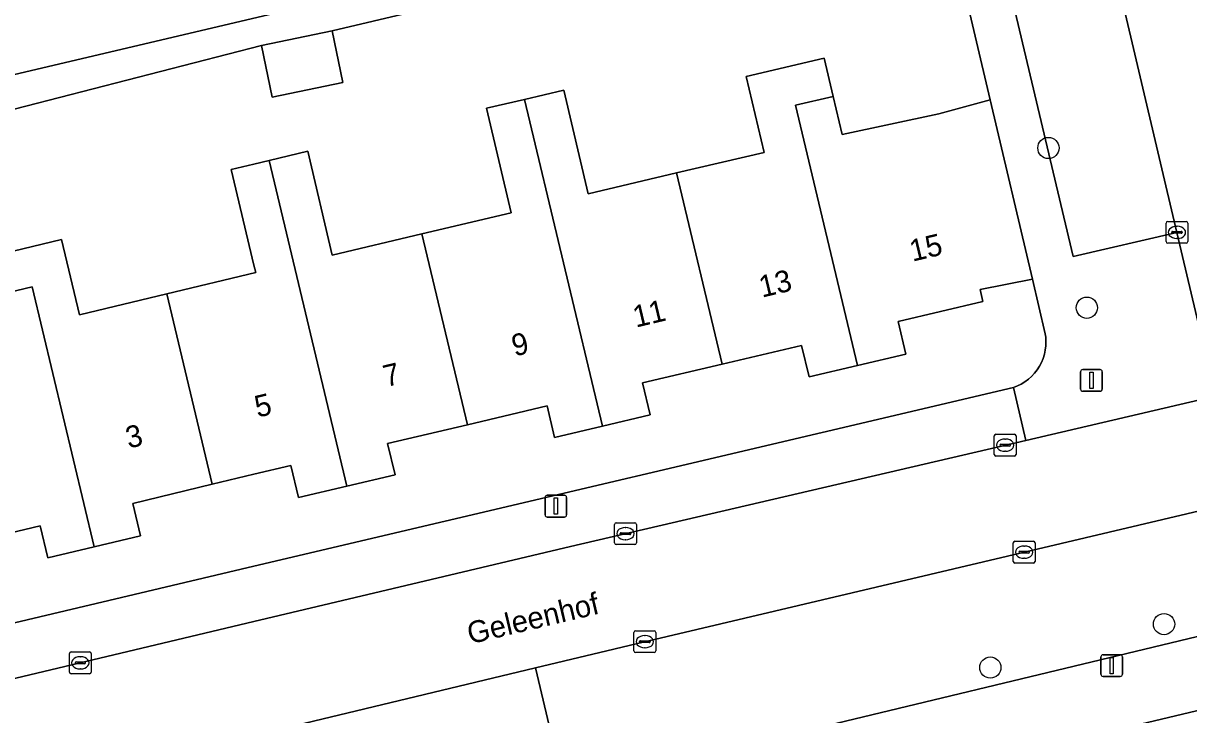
# Model space of a CAD drawing. Extents: x 158031 to 159244, y 380104 to 381214.
# Drawn here: x 158989.4 to 159043, y 380809.8 to 380841.6 of the extents above; entities that cross this region are included whole.
import ezdxf

# ---------------------------------------------------------------- set-up
doc = ezdxf.new("R2010")
doc.units = 0
for name, color, linetype in [('IMGEO_Boom', 7, 'Continuous'), ('IMGEO_Erf', 7, 'Continuous'), ('IMGEO_Kolk', 7, 'Continuous'), ('IMGEO_Lichtmast', 7, 'Continuous'), ('IMGEO_Openbare_ruimte_label', 7, 'Continuous'), ('IMGEO_Pand', 7, 'Continuous'), ('IMGEO_Pand_nummerreeks', 7, 'Continuous'), ('IMGEO_Parkeervlak_open', 7, 'Continuous'), ('IMGEO_Rijbaan_lokaal_open', 7, 'Continuous'), ('IMGEO_Voetpad_open', 7, 'Continuous')]:
    doc.layers.add(name, color=color, linetype=linetype)

msp = doc.modelspace()

# ---------------------------------------------------------------- linework, layer by layer
at = {"layer": 'IMGEO_Boom'}
for centre in [(159036.537, 380835.897), (159038.302, 380828.55), (159041.853, 380813.996), (159033.865, 380812.001)]:
    msp.add_circle(centre, 0.489, dxfattribs=at)
at = {"layer": 'IMGEO_Erf'}
for points in [[(158977.119, 380844.778), (158978.979, 380836.913), (158981.419, 380837.49), (158980.737, 380840.373), (158986.929, 380841.838), (158987.611, 380838.954), (159022.598, 380847.208)], [(159023.027, 380845.887), (159003.592, 380841.278), (159004.085, 380838.902), (159000.842, 380838.23), (159000.349, 380840.606), (158987.937, 380837.42)], [(158987.573, 380830.823), (158991.154, 380831.68), (158991.981, 380828.226), (158995.99, 380829.185), (159000.083, 380830.165), (159000, 380830.51), (158998.948, 380834.905), (159000, 380835.157), (159000.701, 380835.325), (159002.473, 380835.748), (159003.598, 380830.974), (159007.727, 380831.947), (159011.83, 380832.914), (159010.697, 380837.721), (159012.444, 380838.132), (159014.247, 380838.557), (159015.37, 380833.79), (159019.436, 380834.748), (159023.456, 380835.696), (159022.635, 380839.179), (159026.222, 380840.024), (159026.635, 380838.27), (159027.049, 380836.514), (159031.492, 380837.469), (159033.856, 380838.119), (159032.475, 380843.983)], [(158984.628, 380813.034), (159000, 380816.657), (159034.928, 380824.881), (159035.112, 380824.953), (159035.289, 380825.041), (159035.457, 380825.145), (159035.615, 380825.263), (159035.762, 380825.394), (159035.897, 380825.539), (159036.018, 380825.695), (159036.125, 380825.861), (159036.216, 380826.036), (159036.292, 380826.218), (159036.351, 380826.406), (159036.393, 380826.599), (159036.417, 380826.795), (159036.424, 380826.993), (159036.413, 380827.19), (159036.391, 380827.352), (159035.8, 380829.869), (159033.394, 380829.394), (159033.525, 380828.839), (159029.631, 380827.921), (159029.984, 380826.42), (159027.757, 380825.895), (159025.529, 380825.37), (159025.187, 380826.818), (159021.529, 380825.956), (159017.872, 380825.094), (159018.219, 380823.621), (159016.022, 380823.103), (159013.826, 380822.586), (159013.485, 380824.034), (159009.815, 380823.169), (159006.147, 380822.305), (159006.488, 380820.861), (159004.267, 380820.338), (159002.046, 380819.814), (159001.699, 380821.293), (159000, 380820.888), (158998.075, 380820.427), (158994.421, 380819.552), (158994.777, 380818.064), (158992.645, 380817.554), (158990.515, 380817.044), (158990.161, 380818.525), (158986.239, 380817.586)], [(159077.288, 380818.09), (159012.892, 380802.757), (159014.502, 380795.998), (159018.07, 380796.848), (159016.832, 380802.045), (159019.368, 380802.649), (159021.906, 380803.253), (159023.142, 380798.064), (159026.44, 380798.849), (159032.282, 380800.24), (159035.563, 380801.021), (159034.343, 380806.143), (159036.91, 380806.754), (159039.475, 380807.365), (159040.702, 380802.214), (159044.023, 380803.005)]]:
    msp.add_lwpolyline(points, dxfattribs=at)
at = {"layer": 'IMGEO_Kolk'}
for p, q in [((159041.945, 380831.589), (159041.945, 380832.441)), ((159042.02, 380832.515), (159042.872, 380832.515)), ((159042.433, 380832.295), (159042.458, 380832.295)), ((159042.946, 380832.441), (159042.946, 380831.589)), ((159042.204, 380832.009), (159042.204, 380832.021)), ((159042.642, 380831.972), (159042.244, 380831.972)), ((159042.247, 380832.058), (159042.645, 380832.058)), ((159042.456, 380831.735), (159042.431, 380831.735)), ((159042.688, 380832.021), (159042.688, 380832.009)), ((159042.872, 380831.515), (159042.02, 380831.515)), ((159034.047, 380821.802), (159034.047, 380822.654)), ((159034.122, 380822.728), (159034.974, 380822.728)), ((159035.048, 380822.654), (159035.048, 380821.802)), ((159034.306, 380822.222), (159034.306, 380822.234)), ((159034.744, 380822.185), (159034.346, 380822.185)), ((159034.349, 380822.271), (159034.747, 380822.271)), ((159034.535, 380822.508), (159034.56, 380822.508)), ((159034.79, 380822.234), (159034.79, 380822.222)), ((159034.974, 380821.728), (159034.122, 380821.728)), ((159034.558, 380821.948), (159034.533, 380821.948)), ((159016.585, 380817.732), (159016.585, 380818.584)), ((159016.66, 380818.658), (159017.512, 380818.658)), ((159017.073, 380818.438), (159017.098, 380818.438)), ((159017.586, 380818.584), (159017.586, 380817.732)), ((159016.844, 380818.152), (159016.844, 380818.164)), ((159017.282, 380818.115), (159016.884, 380818.115)), ((159016.887, 380818.201), (159017.285, 380818.201)), ((159017.096, 380817.878), (159017.071, 380817.878)), ((159017.328, 380818.164), (159017.328, 380818.152)), ((159034.996, 380817.807), (159035.848, 380817.807)), ((159017.512, 380817.658), (159016.66, 380817.658)), ((159034.921, 380816.881), (159034.921, 380817.733)), ((159035.18, 380817.301), (159035.18, 380817.313)), ((159035.618, 380817.264), (159035.22, 380817.264)), ((159035.223, 380817.35), (159035.621, 380817.35)), ((159035.409, 380817.587), (159035.434, 380817.587)), ((159035.664, 380817.313), (159035.664, 380817.301)), ((159035.922, 380817.733), (159035.922, 380816.881)), ((159035.848, 380816.807), (159034.996, 380816.807)), ((159035.432, 380817.027), (159035.407, 380817.027)), ((159017.476, 380812.762), (159017.476, 380813.614)), ((159017.551, 380813.688), (159018.403, 380813.688)), ((159018.477, 380813.614), (159018.477, 380812.762)), ((159017.735, 380813.182), (159017.735, 380813.194)), ((159018.173, 380813.145), (159017.775, 380813.145)), ((159017.778, 380813.231), (159018.176, 380813.231)), ((159017.964, 380813.468), (159017.989, 380813.468)), ((159018.219, 380813.194), (159018.219, 380813.182)), ((158991.514, 380811.791), (158991.514, 380812.643)), ((158991.589, 380812.717), (158992.441, 380812.717)), ((158992.002, 380812.497), (158992.027, 380812.497)), ((158992.515, 380812.643), (158992.515, 380811.791)), ((159018.403, 380812.688), (159017.551, 380812.688)), ((159017.987, 380812.908), (159017.962, 380812.908)), ((158991.773, 380812.211), (158991.773, 380812.223)), ((158992.211, 380812.174), (158991.813, 380812.174)), ((158991.816, 380812.26), (158992.214, 380812.26)), ((158992.025, 380811.937), (158992, 380811.937)), ((158992.257, 380812.223), (158992.257, 380812.211)), ((158992.441, 380811.717), (158991.589, 380811.717))]:
    msp.add_line(p, q, dxfattribs=at)
for points in [[(159041.945, 380831.589), (159041.945, 380832.441)], [(159042.02, 380832.515), (159042.872, 380832.515)], [(159042.946, 380832.441), (159042.946, 380831.589)], [(159042.872, 380831.515), (159042.02, 380831.515)], [(159034.047, 380821.802), (159034.047, 380822.654)], [(159034.122, 380822.728), (159034.974, 380822.728)], [(159035.048, 380822.654), (159035.048, 380821.802)], [(159034.974, 380821.728), (159034.122, 380821.728)], [(159016.585, 380817.732), (159016.585, 380818.584)], [(159016.66, 380818.658), (159017.512, 380818.658)], [(159017.586, 380818.584), (159017.586, 380817.732)], [(159034.996, 380817.807), (159035.848, 380817.807)], [(159017.512, 380817.658), (159016.66, 380817.658)], [(159034.921, 380816.881), (159034.921, 380817.733)], [(159035.922, 380817.733), (159035.922, 380816.881)], [(159035.848, 380816.807), (159034.996, 380816.807)], [(159017.476, 380812.762), (159017.476, 380813.614)], [(159017.551, 380813.688), (159018.403, 380813.688)], [(159018.477, 380813.614), (159018.477, 380812.762)], [(158991.514, 380811.791), (158991.514, 380812.643)], [(158991.589, 380812.717), (158992.441, 380812.717)], [(158992.515, 380812.643), (158992.515, 380811.791)], [(159018.403, 380812.688), (159017.551, 380812.688)], [(158992.441, 380811.717), (158991.589, 380811.717)]]:
    msp.add_lwpolyline(points, dxfattribs=at)
for centre, radius, start, end in [((159042.022, 380832.439), 0.0765, 91.552, 178.448), ((159042.022, 380832.439), 0.0765, 91.552, 178.448), ((159042.87, 380832.439), 0.0765, 1.552, 88.448), ((159042.87, 380832.439), 0.0765, 1.552, 88.448), ((159042.244, 380832.018), 0.0403, 85.8775, 175.7526), ((159042.241, 380832.008), 0.0366, 178.938, 274.7102), ((159042.645, 380832.015), 0.043, 264.8664, 352.4533), ((159042.649, 380832.02), 0.0386, 1.7309, 96.639), ((159042.022, 380831.591), 0.0765, 181.552, 268.448), ((159042.022, 380831.591), 0.0765, 181.552, 268.448), ((159042.87, 380831.591), 0.0765, 271.552, 358.448), ((159042.87, 380831.591), 0.0765, 271.552, 358.448), ((159034.124, 380822.652), 0.0765, 91.552, 178.448), ((159034.124, 380822.652), 0.0765, 91.552, 178.448), ((159034.972, 380822.652), 0.0765, 1.552, 88.448), ((159034.972, 380822.652), 0.0765, 1.552, 88.448), ((159034.346, 380822.231), 0.0403, 85.8775, 175.7526), ((159034.343, 380822.221), 0.0366, 178.938, 274.7102), ((159034.747, 380822.228), 0.043, 264.8664, 352.4533), ((159034.751, 380822.233), 0.0386, 1.7309, 96.639), ((159034.124, 380821.804), 0.0765, 181.552, 268.448), ((159034.124, 380821.804), 0.0765, 181.552, 268.448), ((159034.972, 380821.804), 0.0765, 271.552, 358.448), ((159034.972, 380821.804), 0.0765, 271.552, 358.448), ((159016.662, 380818.582), 0.0765, 91.552, 178.448), ((159016.662, 380818.582), 0.0765, 91.552, 178.448), ((159017.51, 380818.582), 0.0765, 1.552, 88.448), ((159017.51, 380818.582), 0.0765, 1.552, 88.448), ((159016.884, 380818.161), 0.0403, 85.8775, 175.7526), ((159016.881, 380818.151), 0.0366, 178.938, 274.7102), ((159017.285, 380818.158), 0.043, 264.8664, 352.4533), ((159017.289, 380818.163), 0.0386, 1.7309, 96.639), ((159034.998, 380817.731), 0.0765, 91.552, 178.448), ((159034.998, 380817.731), 0.0765, 91.552, 178.448), ((159035.846, 380817.731), 0.0765, 1.552, 88.448), ((159035.846, 380817.731), 0.0765, 1.552, 88.448), ((159016.662, 380817.734), 0.0765, 181.552, 268.448), ((159016.662, 380817.734), 0.0765, 181.552, 268.448), ((159017.51, 380817.734), 0.0765, 271.552, 358.448), ((159017.51, 380817.734), 0.0765, 271.552, 358.448), ((159035.22, 380817.31), 0.0403, 85.8775, 175.7526), ((159035.217, 380817.3), 0.0366, 178.938, 274.7102), ((159035.621, 380817.307), 0.043, 264.8664, 352.4533), ((159035.625, 380817.312), 0.0386, 1.7309, 96.639), ((159034.998, 380816.883), 0.0765, 181.552, 268.448), ((159034.998, 380816.883), 0.0765, 181.552, 268.448), ((159035.846, 380816.883), 0.0765, 271.552, 358.448), ((159035.846, 380816.883), 0.0765, 271.552, 358.448), ((159017.553, 380813.612), 0.0765, 91.552, 178.448), ((159017.553, 380813.612), 0.0765, 91.552, 178.448), ((159018.401, 380813.612), 0.0765, 1.552, 88.448), ((159018.401, 380813.612), 0.0765, 1.552, 88.448), ((159017.775, 380813.191), 0.0403, 85.8775, 175.7526), ((159017.772, 380813.181), 0.0366, 178.938, 274.7102), ((159018.176, 380813.188), 0.043, 264.8664, 352.4533), ((159018.18, 380813.193), 0.0386, 1.7309, 96.639), ((158991.591, 380812.641), 0.0765, 91.552, 178.448), ((158991.591, 380812.641), 0.0765, 91.552, 178.448), ((158992.439, 380812.641), 0.0765, 1.552, 88.448), ((158992.439, 380812.641), 0.0765, 1.552, 88.448), ((159017.553, 380812.764), 0.0765, 181.552, 268.448), ((159017.553, 380812.764), 0.0765, 181.552, 268.448), ((159018.401, 380812.764), 0.0765, 271.552, 358.448), ((159018.401, 380812.764), 0.0765, 271.552, 358.448), ((158991.813, 380812.22), 0.0403, 85.8775, 175.7526), ((158991.81, 380812.21), 0.0366, 178.938, 274.7102), ((158992.214, 380812.217), 0.043, 264.8664, 352.4533), ((158992.218, 380812.222), 0.0386, 1.7309, 96.639), ((158991.591, 380811.793), 0.0765, 181.552, 268.448), ((158991.591, 380811.793), 0.0765, 181.552, 268.448), ((158992.439, 380811.793), 0.0765, 271.552, 358.448), ((158992.439, 380811.793), 0.0765, 271.552, 358.448)]:
    msp.add_arc(centre, radius, start, end, dxfattribs=at)
for centre, major_axis, ratio, start_param, end_param in [((159042.432, 380832.015), (-0.387, 0.002), 0.722429, 4.712389, 7.853982), ((159042.457, 380832.015), (-0.39, 0.002), 0.717154, 1.570796, 4.712389), ((159034.534, 380822.228), (-0.387, 0.002), 0.722429, 4.712389, 7.853982), ((159034.559, 380822.228), (-0.39, 0.002), 0.717154, 1.570796, 4.712389), ((159017.072, 380818.158), (-0.387, 0.002), 0.722429, 4.712389, 7.853982), ((159017.097, 380818.158), (-0.39, 0.002), 0.717154, 1.570796, 4.712389), ((159035.408, 380817.307), (-0.387, 0.002), 0.722429, 4.712389, 7.853982), ((159035.433, 380817.307), (-0.39, 0.002), 0.717154, 1.570796, 4.712389), ((159017.963, 380813.188), (-0.387, 0.002), 0.722429, 4.712389, 7.853982), ((159017.988, 380813.188), (-0.39, 0.002), 0.717154, 1.570796, 4.712389), ((158992.001, 380812.217), (-0.387, 0.002), 0.722429, 4.712389, 7.853982), ((158992.026, 380812.217), (-0.39, 0.002), 0.717154, 1.570796, 4.712389)]:
    msp.add_ellipse(centre, major_axis=major_axis, ratio=ratio, start_param=start_param, end_param=end_param, dxfattribs=at)
at = {"layer": 'IMGEO_Lichtmast'}
for p, q in [((159038.018, 380824.805), (159038.018, 380825.605)), ((159038.018, 380825.605), (159038.018, 380824.805)), ((159038.118, 380825.705), (159038.908, 380825.705)), ((159038.908, 380825.705), (159038.118, 380825.705)), ((159039.008, 380825.605), (159039.008, 380824.805)), ((159039.008, 380824.805), (159039.008, 380825.605)), ((159038.908, 380824.705), (159038.118, 380824.705)), ((159038.118, 380824.705), (159038.908, 380824.705)), ((159013.486, 380819.924), (159014.276, 380819.924)), ((159014.276, 380819.924), (159013.486, 380819.924)), ((159013.386, 380819.024), (159013.386, 380819.824)), ((159013.386, 380819.824), (159013.386, 380819.024)), ((159014.376, 380819.824), (159014.376, 380819.024)), ((159014.376, 380819.024), (159014.376, 380819.824)), ((159014.276, 380818.924), (159013.486, 380818.924)), ((159013.486, 380818.924), (159014.276, 380818.924)), ((159038.951, 380811.689), (159038.951, 380812.489)), ((159038.951, 380812.489), (159038.951, 380811.689)), ((159039.051, 380812.589), (159039.841, 380812.589)), ((159039.841, 380812.589), (159039.051, 380812.589)), ((159039.941, 380812.489), (159039.941, 380811.689)), ((159039.941, 380811.689), (159039.941, 380812.489)), ((159039.841, 380811.589), (159039.051, 380811.589)), ((159039.051, 380811.589), (159039.841, 380811.589))]:
    msp.add_line(p, q, dxfattribs=at)
for points in [[(159038.438, 380825.58), (159038.588, 380825.58), (159038.588, 380824.83), (159038.438, 380824.83), (159038.438, 380825.58)], [(159013.806, 380819.799), (159013.956, 380819.799), (159013.956, 380819.049), (159013.806, 380819.049), (159013.806, 380819.799)], [(159039.371, 380812.464), (159039.521, 380812.464), (159039.521, 380811.714), (159039.371, 380811.714), (159039.371, 380812.464)]]:
    msp.add_lwpolyline(points, dxfattribs=at)
for centre, start, end in [((159038.118, 380825.605), 90, 180), ((159038.118, 380825.605), 90, 180), ((159038.908, 380825.605), 0, 90), ((159038.908, 380825.605), 360, 90), ((159038.118, 380824.805), 180, 270), ((159038.118, 380824.805), 180, 270), ((159038.908, 380824.805), 270, 0), ((159038.908, 380824.805), 270, 0), ((159013.486, 380819.824), 90, 180), ((159013.486, 380819.824), 90, 180), ((159014.276, 380819.824), 0, 90), ((159014.276, 380819.824), 360, 90), ((159013.486, 380819.024), 180, 270), ((159013.486, 380819.024), 180, 270), ((159014.276, 380819.024), 270, 0), ((159014.276, 380819.024), 270, 0), ((159039.051, 380812.489), 90, 180), ((159039.051, 380812.489), 90, 180), ((159039.841, 380812.489), 0, 90), ((159039.841, 380812.489), 360, 90), ((159039.051, 380811.689), 180, 270), ((159039.051, 380811.689), 180, 270), ((159039.841, 380811.689), 270, 0), ((159039.841, 380811.689), 270, 0)]:
    msp.add_arc(centre, 0.1, start, end, dxfattribs=at)
at = {"layer": 'IMGEO_Pand'}
for points in [[(159000.349, 380840.606), (159000.842, 380838.23), (159004.085, 380838.902), (159003.592, 380841.278)], [(159019.436, 380834.748), (159021.529, 380825.956), (159025.187, 380826.818), (159025.529, 380825.37), (159027.757, 380825.895), (159024.907, 380837.861), (159026.635, 380838.27), (159026.222, 380840.024), (159022.635, 380839.179), (159023.456, 380835.696)], [(159012.444, 380838.132), (159010.697, 380837.721), (159011.83, 380832.914), (159007.727, 380831.947), (159009.815, 380823.169), (159013.485, 380824.034), (159013.826, 380822.586), (159016.022, 380823.103)], [(159019.436, 380834.748), (159015.37, 380833.79), (159014.247, 380838.557), (159012.444, 380838.132), (159016.022, 380823.103), (159018.219, 380823.621), (159017.872, 380825.094), (159021.529, 380825.956)], [(159026.635, 380838.27), (159024.907, 380837.861), (159027.757, 380825.895), (159029.984, 380826.42), (159029.631, 380827.921), (159033.525, 380828.839), (159033.394, 380829.394), (159035.8, 380829.869), (159033.856, 380838.119), (159031.492, 380837.469), (159027.049, 380836.514)], [(159007.727, 380831.947), (159003.598, 380830.974), (159002.473, 380835.748), (159000.701, 380835.325), (159004.267, 380820.338), (159006.488, 380820.861), (159006.147, 380822.305), (159009.815, 380823.169)], [(158995.99, 380829.185), (158998.075, 380820.427), (159000, 380820.888), (159001.699, 380821.293), (159002.046, 380819.814), (159004.267, 380820.338), (159000.701, 380835.325), (159000, 380835.157), (158998.948, 380834.905), (159000, 380830.51), (159000.083, 380830.165)], [(158995.99, 380829.185), (158991.981, 380828.226), (158991.154, 380831.68), (158987.573, 380830.823), (158987.989, 380829.085), (158989.799, 380829.516), (158992.645, 380817.554), (158994.777, 380818.064), (158994.421, 380819.552), (158998.075, 380820.427)], [(158992.645, 380817.554), (158989.799, 380829.516), (158987.989, 380829.085), (158988.405, 380827.346), (158984.147, 380826.327), (158986.239, 380817.586), (158990.161, 380818.525), (158990.515, 380817.044)]]:
    msp.add_lwpolyline(points, close=True, dxfattribs=at)
at = {"layer": 'IMGEO_Parkeervlak_open'}
for points in [[(159039.001, 380846.606), (159034.226, 380845.464), (159037.681, 380830.911), (159042.449, 380832.005)], [(159051.862, 380815.466), (159050.659, 380820.846), (159050.176, 380820.792), (159045.366, 380819.656), (159017.906, 380813.172), (159012.95, 380811.984), (159014.269, 380806.426)]]:
    msp.add_lwpolyline(points, close=True, dxfattribs=at)
at = {"layer": 'IMGEO_Rijbaan_lokaal_open'}
for points in [[(159043.598, 380849.322), (159037.126, 380876.463), (159035.826, 380881.856), (159030.969, 380880.704), (159032.128, 380875.818), (159033.819, 380868.623), (159037.273, 380853.93), (159037.653, 380852.313), (159039.001, 380846.606), (159042.449, 380832.005), (159044.226, 380824.483), (159045.366, 380819.656), (159050.176, 380820.792)], [(159045.366, 380819.656), (159044.226, 380824.483), (159035.495, 380822.448), (159014.56, 380817.568), (159000, 380814.112), (158985.175, 380810.592), (158986.357, 380805.607), (159000, 380808.879), (159012.95, 380811.984), (159017.906, 380813.172)]]:
    msp.add_lwpolyline(points, close=True, dxfattribs=at)
at = {"layer": 'IMGEO_Voetpad_open'}
for points in [[(159000.349, 380840.606), (159003.592, 380841.278), (159023.027, 380845.887), (159031.553, 380847.896), (159031.228, 380849.251), (159028.72, 380848.657), (159022.598, 380847.208), (158987.611, 380838.954), (158981.419, 380837.49), (158978.979, 380836.913), (158979.34, 380835.386), (158981.753, 380835.957), (158987.937, 380837.42)], [(159035.495, 380822.448), (159034.928, 380824.881), (159000, 380816.657), (158984.628, 380813.034), (158985.175, 380810.592), (159000, 380814.112), (159014.56, 380817.568)]]:
    msp.add_lwpolyline(points, close=True, dxfattribs=at)
for points in [[(159032.475, 380843.983), (159033.856, 380838.119), (159035.8, 380829.869), (159036.391, 380827.352), (159036.413, 380827.19), (159036.424, 380826.993), (159036.417, 380826.795), (159036.393, 380826.599), (159036.351, 380826.406), (159036.292, 380826.218), (159036.216, 380826.036), (159036.125, 380825.861), (159036.018, 380825.695), (159035.897, 380825.539), (159035.762, 380825.394), (159035.615, 380825.263), (159035.457, 380825.145), (159035.289, 380825.041), (159035.112, 380824.953), (159034.928, 380824.881), (159035.495, 380822.448), (159044.226, 380824.483), (159042.449, 380832.005), (159037.681, 380830.911), (159034.226, 380845.464)], [(159079.886, 380822.099), (159071.878, 380820.309), (159062.14, 380818.004), (159057.036, 380816.752), (159056.908, 380816.703), (159051.862, 380815.466), (159014.269, 380806.426), (159012.95, 380811.984), (159000, 380808.879), (158986.357, 380805.607), (158986.975, 380803.324), (158990.181, 380804.179), (158998.937, 380806.263), (158998.986, 380806.058), (158999.998, 380806.299), (159000.518, 380806.426), (159006.991, 380807.985), (159009.891, 380808.675), (159011.342, 380802.57), (159011.384, 380802.398), (159012.892, 380802.757), (159077.288, 380818.09), (159080.957, 380818.765)]]:
    msp.add_lwpolyline(points, dxfattribs=at)

# ---------------------------------------------------------------- texts
at = {"layer": 'IMGEO_Openbare_ruimte_label'}
msp.add_text('Geleenhof', height=1, rotation=13.2996, dxfattribs=at).set_placement((159009.939, 380813.07))
at = {"layer": 'IMGEO_Pand_nummerreeks'}
for s, rotation, p in [('15', 13.2651, (159030.284, 380830.665)), ('13', 13.3861, (159023.36, 380829.01)), ('11', 13.3861, (159017.561, 380827.631)), ('9', 13.3861, (159011.986, 380826.303)), ('7', 13.3861, (159006.075, 380824.896)), ('5', 13.3861, (159000.164, 380823.49)), ('3', 13.3233, (158994.232, 380822.069))]:
    msp.add_text(s, height=1, rotation=rotation, dxfattribs=at).set_placement(p)

doc.saveas('drawing.dxf')
